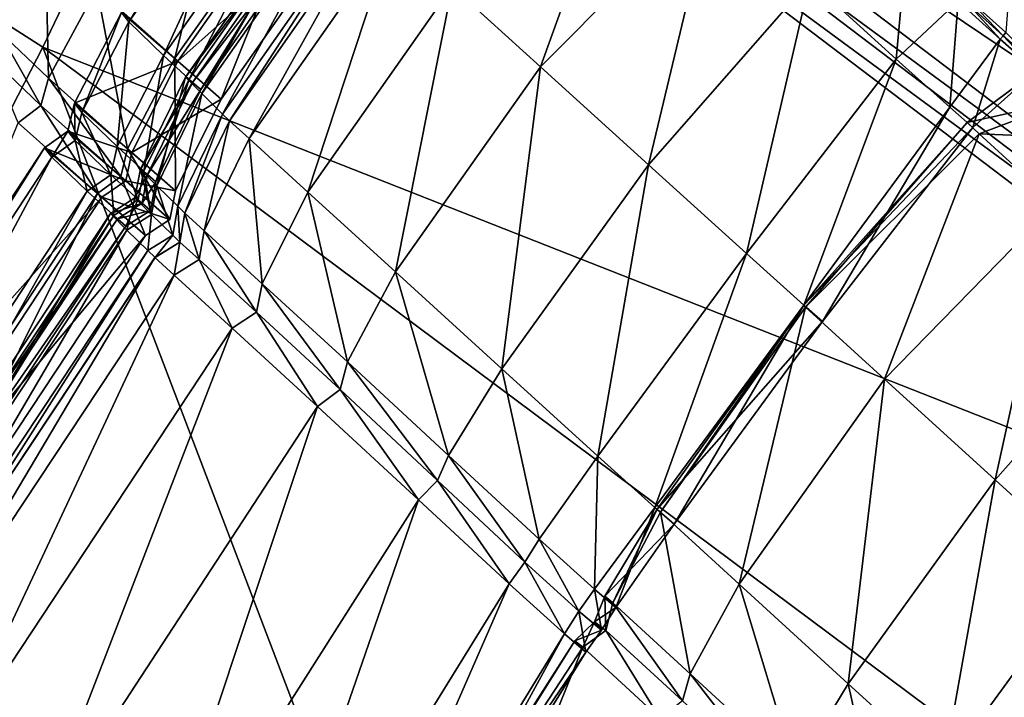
# Model space of a CAD drawing. Header units: millimetres. Extents: x 2387 to 13955, y -4964 to 364.
# Tile 459 of 656: x 6268.55 to 6275.36, y -2856.14 to -2851.45. Entities that reach past the tile are written whole.
import ezdxf

# ---------------------------------------------------------------- set-up
doc = ezdxf.new("R2010")
doc.units = ezdxf.units.MM
doc.header["$MEASUREMENT"] = 0
doc.layers.add('Predefinito', color=7, linetype='Continuous', true_color=0x000000)

msp = doc.modelspace()

# ---------------------------------------------------------------- linework, layer by layer
at = {"layer": 'Predefinito'}
for points in [[(6282.613, -2852.354, 730.3643), (6272.7216, -2844.8516, 775.5343), (6271.9345, -2846.4114, 775.6629)], [(6272.7216, -2844.8516, 775.5343), (6282.613, -2852.354, 730.3643), (6282.279, -2851.2805, 730.0906)], [(6281.8384, -2853.925, 730.4555), (6271.9345, -2846.4114, 775.6629), (6270.8778, -2847.7919, 775.6453)], [(6271.9345, -2846.4114, 775.6629), (6281.8384, -2853.925, 730.4555), (6282.613, -2852.354, 730.3643)], [(6280.7799, -2855.3042, 730.4429), (6270.8778, -2847.7919, 775.6453), (6270.3655, -2848.2938, 775.5922)], [(6270.8778, -2847.7919, 775.6453), (6280.7799, -2855.3042, 730.4429), (6281.8384, -2853.925, 730.4555)], [(6280.2618, -2855.8023, 730.4053), (6270.3655, -2848.2938, 775.5922), (6270.1943, -2848.4023, 775.5568)], [(6270.3655, -2848.2938, 775.5922), (6280.2618, -2855.8023, 730.4053), (6280.7799, -2855.3042, 730.4429)], [(6280.0868, -2855.9081, 730.3801), (6270.1943, -2848.4023, 775.5568), (6270.161, -2848.6024, 775.5922)], [(6270.1943, -2848.4023, 775.5568), (6280.0868, -2855.9081, 730.3801), (6280.2618, -2855.8023, 730.4053)], [(6267.5689, -2850.9117, 780.6462), (6268.7069, -2851.6403, 775.6451), (6270.161, -2848.6024, 775.5922)], [(6280.0575, -2856.1106, 730.4053), (6270.161, -2848.6024, 775.5922), (6268.7069, -2851.6403, 775.6451)], [(6270.161, -2848.6024, 775.5922), (6280.0575, -2856.1106, 730.4053), (6280.0868, -2855.9081, 730.3801)], [(6269.6192, -2851.7159, 426.894), (6269.0801, -2851.2334, 427.698), (6270.0855, -2849.8162, 427.6744)], [(6270.0855, -2849.8162, 427.6744), (6270.6215, -2850.2967, 426.8755), (6269.6192, -2851.7159, 426.894)], [(6269.2997, -2851.464, 423.2902), (6269.2495, -2851.3989, 425.7067), (6270.2511, -2849.9792, 425.7222)], [(6270.2511, -2849.9792, 425.7222), (6270.3012, -2850.0442, 423.2924), (6269.2997, -2851.464, 423.2902)], [(6269.5395, -2851.6963, 420.8831), (6269.2997, -2851.464, 423.2902), (6270.3012, -2850.0442, 423.2924)], [(6270.3012, -2850.0442, 423.2924), (6270.5397, -2850.2756, 420.8705), (6269.5395, -2851.6963, 420.8831)], [(6272.148, -2851.775, 18.6878), (6271.5366, -2851.2192, 21.7169), (6272.7696, -2850.0487, 21.8076)], [(6272.7696, -2850.0487, 21.8076), (6273.3447, -2850.5724, 18.8439), (6272.148, -2851.775, 18.6878)], [(6269.7184, -2851.8618, 419.9616), (6269.5395, -2851.6963, 420.8831), (6270.5397, -2850.2756, 420.8705)], [(6269.9398, -2851.9988, 426.8238), (6269.6192, -2851.7159, 426.894), (6270.6215, -2850.2967, 426.8755)], [(6270.5397, -2850.2756, 420.8705), (6270.7168, -2850.4399, 419.9498), (6269.7184, -2851.8618, 419.9616)], [(6270.6215, -2850.2967, 426.8755), (6270.9384, -2850.5773, 426.8194), (6269.9398, -2851.9988, 426.8238)], [(6269.2495, -2851.3989, 425.7067), (6269.6397, -2851.7352, 426.6562), (6270.6392, -2850.3142, 426.6664)], [(6270.9384, -2850.5773, 426.8194), (6270.6392, -2850.3142, 426.6664), (6269.6397, -2851.7352, 426.6562)], [(6269.8052, -2851.9605, 412.5737), (6269.6932, -2851.847, 417.7216), (6270.691, -2850.4245, 417.7318)], [(6270.7376, -2850.4603, 419.5812), (6270.691, -2850.4245, 417.7318), (6269.6932, -2851.847, 417.7216)], [(6270.691, -2850.4245, 417.7318), (6270.8025, -2850.5377, 412.5804), (6269.8052, -2851.9605, 412.5737)], [(6269.6932, -2851.847, 417.7216), (6269.7403, -2851.8831, 419.5758), (6270.7376, -2850.4603, 419.5812)], [(6269.7981, -2851.9331, 419.7758), (6269.7184, -2851.8618, 419.9616), (6270.7168, -2850.4399, 419.9498)], [(6270.7952, -2850.5104, 419.7726), (6270.7376, -2850.4603, 419.5812), (6269.7403, -2851.8831, 419.5758)], [(6270.7168, -2850.4399, 419.9498), (6270.7952, -2850.5104, 419.7726), (6269.7981, -2851.9331, 419.7758)], [(6269.7403, -2851.8831, 419.5758), (6269.7981, -2851.9331, 419.7758), (6270.7952, -2850.5104, 419.7726)], [(6269.9487, -2852.1017, 360.7492), (6269.8052, -2851.9605, 412.5737), (6270.8025, -2850.5377, 412.5804)], [(6270.8025, -2850.5377, 412.5804), (6270.9454, -2850.6784, 360.7504), (6269.9487, -2852.1017, 360.7492)], [(6272.8954, -2852.4542, 16.9438), (6272.148, -2851.775, 18.6878), (6273.3447, -2850.5724, 18.8439)], [(6273.3447, -2850.5724, 18.8439), (6274.0099, -2851.1793, 17.1776), (6272.8954, -2852.4542, 16.9438)], [(6269.6397, -2851.7352, 426.6562), (6269.9398, -2851.9988, 426.8238), (6270.9384, -2850.5773, 426.8194)], [(6269.9966, -2852.1488, 218.8654), (6269.9487, -2852.1017, 360.7492), (6270.9454, -2850.6784, 360.7504)], [(6270.9454, -2850.6784, 360.7504), (6270.993, -2850.7253, 218.865), (6269.9966, -2852.1488, 218.8654)], [(6268.396, -2851.5242, 430.099), (6268.2393, -2851.3615, 432.4749), (6268.5552, -2850.7274, 432.4846)], [(6268.5552, -2850.7274, 432.4846), (6268.7245, -2850.8985, 430.0666), (6268.396, -2851.5242, 430.099)], [(6270.1319, -2852.2718, 25.2969), (6269.9965, -2852.1488, 28.6724), (6270.993, -2850.7253, 28.6702)], [(6270.993, -2850.7253, 77.8597), (6270.993, -2850.7253, 28.6702), (6269.9965, -2852.1488, 28.6724)], [(6269.9965, -2852.1488, 28.6724), (6269.9966, -2852.1488, 77.8604), (6270.993, -2850.7253, 77.8597)], [(6270.993, -2850.7253, 218.865), (6270.993, -2850.7253, 77.8597), (6269.9966, -2852.1488, 77.8604)], [(6269.9966, -2852.1488, 77.8604), (6269.9966, -2852.1488, 218.8654), (6270.993, -2850.7253, 218.865)], [(6270.993, -2850.7253, 28.6702), (6271.1289, -2850.8488, 25.2911), (6270.1319, -2852.2718, 25.2969)], [(6275.3666, -2851.5388, 16.8204), (6275.0747, -2851.2759, 17.2315), (6275.4203, -2850.8014, 16.4603)], [(6264.2729, -2860.2619, 775.6628), (6268.7069, -2851.6403, 775.6451), (6267.5689, -2850.9117, 780.6462)], [(6268.7438, -2851.8539, 427.769), (6268.396, -2851.5242, 430.099), (6268.7245, -2850.8985, 430.0666)], [(6268.7245, -2850.8985, 430.0666), (6269.0801, -2851.2334, 427.698), (6268.7438, -2851.8539, 427.769)], [(6270.5381, -2852.6412, 21.7293), (6270.1319, -2852.2718, 25.2969), (6271.1289, -2850.8488, 25.2911)], [(6271.1289, -2850.8488, 25.2911), (6271.5366, -2851.2192, 21.7169), (6270.5381, -2852.6412, 21.7293)], [(6274.6072, -2851.7225, 16.4603), (6274.0099, -2851.1793, 17.1776), (6274.6739, -2850.9859, 17.8792)], [(6274.6739, -2850.9859, 17.8792), (6275.0351, -2851.3208, 17.2315), (6274.6072, -2851.7225, 16.4603)], [(6273.5714, -2853.0669, 16.2032), (6272.8954, -2852.4542, 16.9438), (6274.0099, -2851.1793, 17.1776)], [(6274.0099, -2851.1793, 17.1776), (6274.6072, -2851.7225, 16.4603), (6273.5714, -2853.0669, 16.2032)], [(6269.2921, -2852.3426, 426.9503), (6268.7438, -2851.8539, 427.769), (6269.0801, -2851.2334, 427.698)], [(6269.0801, -2851.2334, 427.698), (6269.6192, -2851.7159, 426.894), (6269.2921, -2852.3426, 426.9503)], [(6271.1442, -2853.1932, 18.7092), (6270.5381, -2852.6412, 21.7293), (6271.5366, -2851.2192, 21.7169)], [(6271.5366, -2851.2192, 21.7169), (6272.148, -2851.775, 18.6878), (6271.1442, -2853.1932, 18.7092)], [(6274.9781, -2852.0553, 16.3436), (6274.6072, -2851.7225, 16.4603), (6275.0351, -2851.3208, 17.2315)], [(6275.0351, -2851.3208, 17.2315), (6275.3269, -2851.5837, 16.8204), (6274.9781, -2852.0553, 16.3436)], [(6275.3269, -2851.5837, 16.8204), (6275.0351, -2851.3208, 17.2315), (6275.107, -2851.3443, 17.7457)], [(6275.0747, -2851.2759, 17.2315), (6275.3666, -2851.5388, 16.8204), (6275.3462, -2851.5607, 17.1381)], [(6275.3462, -2851.5607, 17.1381), (6275.107, -2851.3443, 17.7457), (6275.0747, -2851.2759, 17.2315)], [(6275.107, -2851.3443, 17.7457), (6275.3462, -2851.5607, 17.1381), (6275.3269, -2851.5837, 16.8204)], [(6268.975, -2852.0923, 423.2834), (6268.9247, -2852.0271, 425.6602), (6269.2495, -2851.3989, 425.7067)], [(6269.6397, -2851.7352, 426.6562), (6269.2495, -2851.3989, 425.7067), (6268.9247, -2852.0271, 425.6602)], [(6269.2495, -2851.3989, 425.7067), (6269.2997, -2851.464, 423.2902), (6268.975, -2852.0923, 423.2834)], [(6268.6911, -2852.042, 427.8163), (6268.3487, -2851.7156, 430.1207), (6268.396, -2851.5242, 430.099)], [(6268.396, -2851.5242, 430.099), (6268.7438, -2851.8539, 427.769), (6268.6911, -2852.042, 427.8163)], [(6269.219, -2852.3274, 420.9208), (6268.975, -2852.0923, 423.2834), (6269.2997, -2851.464, 423.2902)], [(6269.2997, -2851.464, 423.2902), (6269.5395, -2851.6963, 420.8831), (6269.219, -2852.3274, 420.9208)], [(6275.1368, -2852.1953, 16.3956), (6274.9781, -2852.0553, 16.3436), (6275.3269, -2851.5837, 16.8204)], [(6275.3269, -2851.5837, 16.8204), (6275.5745, -2851.8022, 16.5147), (6275.1368, -2852.1953, 16.3956)], [(6275.5745, -2851.8022, 16.5147), (6275.3269, -2851.5837, 16.8204), (6275.3462, -2851.5607, 17.1381)], [(6275.653, -2851.8315, 16.594), (6275.3462, -2851.5607, 17.1381), (6275.3666, -2851.5388, 16.8204)], [(6275.3462, -2851.5607, 17.1381), (6275.653, -2851.8315, 16.594), (6275.5745, -2851.8022, 16.5147)], [(6268.7069, -2851.6403, 775.6451), (6264.2729, -2860.2619, 775.6628), (6274.8579, -2867.7752, 730.4554)], [(6274.8579, -2867.7752, 730.4554), (6278.7795, -2859.1521, 730.4429), (6268.7069, -2851.6403, 775.6451)], [(6268.7069, -2851.6403, 775.6451), (6278.7795, -2859.1521, 730.4429), (6280.0575, -2856.1106, 730.4053)], [(6268.3487, -2851.7156, 430.1207), (6268.6911, -2852.042, 427.8163), (6268.5363, -2852.162, 427.769)], [(6269.4033, -2852.4965, 419.9972), (6269.219, -2852.3274, 420.9208), (6269.5395, -2851.6963, 420.8831)], [(6269.6235, -2852.6329, 426.8379), (6269.2921, -2852.3426, 426.9503), (6269.6192, -2851.7159, 426.894)], [(6269.5395, -2851.6963, 420.8831), (6269.7184, -2851.8618, 419.9616), (6269.4033, -2852.4965, 419.9972)], [(6269.6192, -2851.7159, 426.894), (6269.9398, -2851.9988, 426.8238), (6269.6235, -2852.6329, 426.8379)], [(6273.969, -2853.423, 16.1845), (6273.5714, -2853.0669, 16.2032), (6274.6072, -2851.7225, 16.4603)], [(6274.6072, -2851.7225, 16.4603), (6274.9781, -2852.0553, 16.3436), (6273.969, -2853.423, 16.1845)], [(6268.9247, -2852.0271, 425.6602), (6269.321, -2852.3675, 426.6264), (6269.6397, -2851.7352, 426.6562)], [(6269.9398, -2851.9988, 426.8238), (6269.6397, -2851.7352, 426.6562), (6269.321, -2852.3675, 426.6264)], [(6271.8792, -2853.8641, 16.9759), (6271.1442, -2853.1932, 18.7092), (6272.148, -2851.775, 18.6878)], [(6272.148, -2851.775, 18.6878), (6272.8954, -2852.4542, 16.9438), (6271.8792, -2853.8641, 16.9759)], [(6269.2453, -2852.535, 426.9879), (6268.6911, -2852.042, 427.8163), (6268.7438, -2851.8539, 427.769)], [(6268.7438, -2851.8539, 427.769), (6269.2921, -2852.3426, 426.9503), (6269.2453, -2852.535, 426.9879)], [(6269.4936, -2852.5975, 412.5538), (6269.3801, -2852.483, 417.6914), (6269.6932, -2851.847, 417.7216)], [(6269.7403, -2851.8831, 419.5758), (6269.6932, -2851.847, 417.7216), (6269.3801, -2852.483, 417.6914)], [(6269.4869, -2852.5705, 419.7858), (6269.4033, -2852.4965, 419.9972), (6269.7184, -2851.8618, 419.9616)], [(6269.7184, -2851.8618, 419.9616), (6269.7981, -2851.9331, 419.7758), (6269.4869, -2852.5705, 419.7858)], [(6269.6932, -2851.847, 417.7216), (6269.8052, -2851.9605, 412.5737), (6269.4936, -2852.5975, 412.5538)], [(6275.5745, -2851.8022, 16.5147), (6275.8027, -2852.0036, 16.1838), (6275.0971, -2852.1603, 16.1845)], [(6275.0971, -2852.1603, 16.1845), (6275.1368, -2852.1953, 16.3956), (6275.5745, -2851.8022, 16.5147)], [(6269.3801, -2852.483, 417.6914), (6269.4285, -2852.52, 419.5596), (6269.7403, -2851.8831, 419.5758)], [(6269.7981, -2851.9331, 419.7758), (6269.7403, -2851.8831, 419.5758), (6269.4285, -2852.52, 419.5596)], [(6269.4285, -2852.52, 419.5596), (6269.4869, -2852.5705, 419.7858), (6269.7981, -2851.9331, 419.7758)], [(6269.321, -2852.3675, 426.6264), (6269.6235, -2852.6329, 426.8379), (6269.9398, -2851.9988, 426.8238)], [(6269.6394, -2852.7402, 360.7458), (6269.4936, -2852.5975, 412.5538), (6269.8052, -2851.9605, 412.5737)], [(6269.8052, -2851.9605, 412.5737), (6269.9487, -2852.1017, 360.7492), (6269.6394, -2852.7402, 360.7458)], [(6275.1809, -2852.2397, 15.6872), (6275.0971, -2852.1603, 16.1845), (6275.8027, -2852.0036, 16.1838)], [(6275.8027, -2852.0036, 16.1838), (6276.1074, -2852.2779, 15.791), (6275.1809, -2852.2397, 15.6872)], [(6269.0841, -2852.6514, 426.9503), (6268.5363, -2852.162, 427.769), (6268.6911, -2852.042, 427.8163)], [(6268.6911, -2852.042, 427.8163), (6269.2453, -2852.535, 426.9879), (6269.0841, -2852.6514, 426.9503)], [(6268.9302, -2852.2855, 423.2788), (6268.8796, -2852.2203, 425.6292), (6268.9247, -2852.0271, 425.6602)], [(6269.321, -2852.3675, 426.6264), (6268.9247, -2852.0271, 425.6602), (6268.8796, -2852.2203, 425.6292)], [(6268.9247, -2852.0271, 425.6602), (6268.975, -2852.0923, 423.2834), (6268.9302, -2852.2855, 423.2788)], [(6274.0982, -2853.537, 16.3556), (6273.969, -2853.423, 16.1845), (6274.9781, -2852.0553, 16.3436)], [(6274.9781, -2852.0553, 16.3436), (6275.1368, -2852.1953, 16.3956), (6274.0982, -2853.537, 16.3556)], [(6269.1769, -2852.5224, 420.9459), (6268.9302, -2852.2855, 423.2788), (6268.975, -2852.0923, 423.2834)], [(6268.975, -2852.0923, 423.2834), (6269.219, -2852.3274, 420.9208), (6269.1769, -2852.5224, 420.9459)], [(6269.688, -2852.7877, 218.8667), (6269.6394, -2852.7402, 360.7458), (6269.9487, -2852.1017, 360.7492)], [(6269.9487, -2852.1017, 360.7492), (6269.9966, -2852.1488, 218.8654), (6269.688, -2852.7877, 218.8667)], [(6268.5363, -2852.162, 427.769), (6269.0841, -2852.6514, 426.9503), (6267.1391, -2855.617, 426.893)], [(6269.6877, -2852.7875, 28.6788), (6269.6879, -2852.7877, 77.8623), (6269.9966, -2852.1488, 77.8604)], [(6269.9966, -2852.1488, 77.8604), (6269.9965, -2852.1488, 28.6724), (6269.6877, -2852.7875, 28.6788)], [(6269.8213, -2852.9094, 25.3141), (6269.6877, -2852.7875, 28.6788), (6269.9965, -2852.1488, 28.6724)], [(6269.6879, -2852.7877, 77.8623), (6269.688, -2852.7877, 218.8667), (6269.9966, -2852.1488, 218.8654)], [(6269.9966, -2852.1488, 218.8654), (6269.9966, -2852.1488, 77.8604), (6269.6879, -2852.7877, 77.8623)], [(6269.9965, -2852.1488, 28.6724), (6270.1319, -2852.2718, 25.2969), (6269.8213, -2852.9094, 25.3141)], [(6275.1368, -2852.1953, 16.3956), (6275.0971, -2852.1603, 16.1845), (6273.969, -2853.4231, 16.1845)], [(6273.9791, -2853.4374, 15.6525), (6273.969, -2853.4231, 16.1845), (6275.0971, -2852.1603, 16.1845)], [(6273.969, -2853.4231, 16.1845), (6274.0982, -2853.537, 16.3556), (6275.1368, -2852.1953, 16.3956)], [(6275.0971, -2852.1603, 16.1845), (6275.1809, -2852.2397, 15.6872), (6273.9791, -2853.4374, 15.6525)], [(6268.7678, -2852.4001, 423.2834), (6268.7171, -2852.3352, 425.6602), (6268.8796, -2852.2203, 425.6292)], [(6269.2798, -2852.5637, 426.6066), (6268.8796, -2852.2203, 425.6292), (6268.7171, -2852.3352, 425.6602)], [(6268.8796, -2852.2203, 425.6292), (6268.9302, -2852.2855, 423.2788), (6268.7678, -2852.4001, 423.2834)], [(6268.8796, -2852.2203, 425.6292), (6269.2798, -2852.5637, 426.6066), (6269.321, -2852.3675, 426.6264)], [(6270.2228, -2853.2758, 21.7665), (6269.8213, -2852.9094, 25.3141), (6270.1319, -2852.2718, 25.2969)], [(6270.1319, -2852.2718, 25.2969), (6270.5381, -2852.6412, 21.7293), (6270.2228, -2853.2758, 21.7665)], [(6274.526, -2853.9362, 14.7408), (6273.9791, -2853.4374, 15.6525), (6275.1809, -2852.2397, 15.6872)], [(6275.1809, -2852.2397, 15.6872), (6275.7103, -2852.7232, 14.8806), (6274.526, -2853.9362, 14.7408)], [(6275.7103, -2852.7232, 14.8806), (6275.1809, -2852.2397, 15.6872), (6276.1074, -2852.2779, 15.791)], [(6266.8017, -2855.3944, 423.2902), (6266.7559, -2855.3222, 425.7064), (6268.7171, -2852.3352, 425.6602)], [(6269.1131, -2852.6763, 426.6263), (6268.7171, -2852.3352, 425.6602), (6266.7559, -2855.3222, 425.7064)], [(6268.7171, -2852.3352, 425.6602), (6268.7678, -2852.4001, 423.2834), (6266.8017, -2855.3944, 423.2902)], [(6268.7171, -2852.3352, 425.6602), (6269.1131, -2852.6763, 426.6263), (6269.2798, -2852.5637, 426.6066)], [(6269.0118, -2852.635, 420.9208), (6268.7678, -2852.4001, 423.2834), (6268.9302, -2852.2855, 423.2788)], [(6268.9302, -2852.2855, 423.2788), (6269.1769, -2852.5224, 420.9459), (6269.0118, -2852.635, 420.9208)], [(6269.3648, -2852.694, 420.021), (6269.1769, -2852.5224, 420.9459), (6269.219, -2852.3274, 420.9208)], [(6269.219, -2852.3274, 420.9208), (6269.4033, -2852.4965, 419.9972), (6269.3648, -2852.694, 420.021)], [(6269.584, -2852.8304, 426.8473), (6269.2453, -2852.535, 426.9879), (6269.2921, -2852.3426, 426.9503)], [(6269.2921, -2852.3426, 426.9503), (6269.6235, -2852.6329, 426.8379), (6269.584, -2852.8304, 426.8473)], [(6267.0426, -2855.6249, 420.8831), (6266.8017, -2855.3944, 423.2902), (6268.7678, -2852.4001, 423.2834)], [(6268.7678, -2852.4001, 423.2834), (6269.0118, -2852.635, 420.9208), (6267.0426, -2855.6249, 420.8831)], [(6269.6235, -2852.6329, 426.8379), (6269.321, -2852.3675, 426.6264), (6269.2798, -2852.5637, 426.6066)], [(6272.5434, -2854.4688, 16.2385), (6271.8792, -2853.8641, 16.9759), (6272.8954, -2852.4542, 16.9438)], [(6272.8954, -2852.4542, 16.9438), (6273.5714, -2853.0669, 16.2032), (6272.5434, -2854.4688, 16.2385)], [(6269.196, -2852.8043, 419.9972), (6269.0118, -2852.635, 420.9208), (6269.1769, -2852.5224, 420.9459)], [(6269.4154, -2852.9421, 426.8378), (6269.0841, -2852.6514, 426.9503), (6269.2453, -2852.535, 426.9879)], [(6269.1769, -2852.5224, 420.9459), (6269.3648, -2852.694, 420.021), (6269.196, -2852.8043, 419.9972)], [(6269.2453, -2852.535, 426.9879), (6269.584, -2852.8304, 426.8473), (6269.4154, -2852.9421, 426.8378)], [(6269.4576, -2852.7962, 412.5405), (6269.343, -2852.6812, 417.6713), (6269.3801, -2852.483, 417.6914)], [(6269.4285, -2852.52, 419.5596), (6269.3801, -2852.483, 417.6914), (6269.343, -2852.6812, 417.6713)], [(6269.343, -2852.6812, 417.6713), (6269.3922, -2852.7189, 419.5489), (6269.4285, -2852.52, 419.5596)], [(6269.4509, -2852.7697, 419.7924), (6269.3648, -2852.694, 420.021), (6269.4033, -2852.4965, 419.9972)], [(6269.3801, -2852.483, 417.6914), (6269.4936, -2852.5975, 412.5538), (6269.4576, -2852.7962, 412.5405)], [(6269.4869, -2852.5705, 419.7858), (6269.4285, -2852.52, 419.5596), (6269.3922, -2852.7189, 419.5489)], [(6269.4033, -2852.4965, 419.9972), (6269.4869, -2852.5705, 419.7858), (6269.4509, -2852.7697, 419.7924)], [(6269.584, -2852.8304, 426.8473), (6269.2798, -2852.5637, 426.6066), (6269.1131, -2852.6763, 426.6263)], [(6269.2798, -2852.5637, 426.6066), (6269.584, -2852.8304, 426.8473), (6269.6235, -2852.6329, 426.8379)], [(6269.3922, -2852.7189, 419.5489), (6269.4509, -2852.7697, 419.7924), (6269.4869, -2852.5705, 419.7858)], [(6269.6049, -2852.9398, 360.7436), (6269.4576, -2852.7962, 412.5405), (6269.4936, -2852.5975, 412.5538)], [(6269.4936, -2852.5975, 412.5538), (6269.6394, -2852.7402, 360.7458), (6269.6049, -2852.9398, 360.7436)], [(6266.7559, -2855.3222, 425.7064), (6267.1597, -2855.6363, 426.6552), (6269.1131, -2852.6763, 426.6263)], [(6267.2243, -2855.7858, 419.9615), (6267.0426, -2855.6249, 420.8831), (6269.0118, -2852.635, 420.9208)], [(6267.4688, -2855.8851, 426.8222), (6267.1391, -2855.617, 426.893), (6269.0841, -2852.6514, 426.9503)], [(6269.4154, -2852.9421, 426.8378), (6269.1131, -2852.6763, 426.6263), (6267.1597, -2855.6363, 426.6552)], [(6269.0118, -2852.635, 420.9208), (6269.196, -2852.8043, 419.9972), (6267.2243, -2855.7858, 419.9615)], [(6269.0841, -2852.6514, 426.9503), (6269.4154, -2852.9421, 426.8378), (6267.4688, -2855.8851, 426.8222)], [(6269.1131, -2852.6763, 426.6263), (6269.4154, -2852.9421, 426.8378), (6269.584, -2852.8304, 426.8473)], [(6269.2868, -2852.9044, 412.5538), (6269.1732, -2852.7902, 417.6914), (6269.343, -2852.6812, 417.6713)], [(6269.3922, -2852.7189, 419.5489), (6269.343, -2852.6812, 417.6713), (6269.1732, -2852.7902, 417.6914)], [(6269.343, -2852.6812, 417.6713), (6269.4576, -2852.7962, 412.5405), (6269.2868, -2852.9044, 412.5538)], [(6270.8124, -2853.8167, 18.7734), (6270.2228, -2853.2758, 21.7665), (6270.5381, -2852.6412, 21.7293)], [(6270.5381, -2852.6412, 21.7293), (6271.1442, -2853.1932, 18.7092), (6270.8124, -2853.8167, 18.7734)], [(6269.1732, -2852.7902, 417.6914), (6269.2213, -2852.8276, 419.5596), (6269.3922, -2852.7189, 419.5489)], [(6269.2795, -2852.8784, 419.7858), (6269.196, -2852.8043, 419.9972), (6269.3648, -2852.694, 420.021)], [(6269.4509, -2852.7697, 419.7924), (6269.3922, -2852.7189, 419.5489), (6269.2213, -2852.8276, 419.5596)], [(6269.3648, -2852.694, 420.021), (6269.4509, -2852.7697, 419.7924), (6269.2795, -2852.8784, 419.7858)], [(6269.654, -2852.9877, 218.8675), (6269.6049, -2852.9398, 360.7436), (6269.6394, -2852.7402, 360.7458)], [(6269.6394, -2852.7402, 360.7458), (6269.688, -2852.7877, 218.8667), (6269.654, -2852.9877, 218.8675)], [(6275.291, -2854.6316, 13.8731), (6274.526, -2853.9362, 14.7408), (6275.7103, -2852.7232, 14.8806)], [(6275.7103, -2852.7232, 14.8806), (6276.414, -2853.3646, 14.1229), (6275.291, -2854.6316, 13.8731)], [(6267.308, -2855.8896, 412.5737), (6267.1967, -2855.775, 417.7216), (6269.1732, -2852.7902, 417.6914)], [(6269.2213, -2852.8276, 419.5596), (6269.1732, -2852.7902, 417.6914), (6267.1967, -2855.775, 417.7216)], [(6267.3059, -2855.854, 419.7756), (6267.2243, -2855.7858, 419.9615), (6269.196, -2852.8043, 419.9972)], [(6269.196, -2852.8043, 419.9972), (6269.2795, -2852.8784, 419.7858), (6267.3059, -2855.854, 419.7756)], [(6269.1732, -2852.7902, 417.6914), (6269.2868, -2852.9044, 412.5538), (6267.308, -2855.8896, 412.5737)], [(6269.2213, -2852.8276, 419.5596), (6269.2795, -2852.8784, 419.7858), (6269.4509, -2852.7697, 419.7924)], [(6269.4328, -2853.0468, 360.7458), (6269.2868, -2852.9044, 412.5538), (6269.4576, -2852.7962, 412.5405)], [(6269.4576, -2852.7962, 412.5405), (6269.6049, -2852.9398, 360.7436), (6269.4328, -2853.0468, 360.7458)], [(6269.7859, -2853.1086, 25.3257), (6269.6535, -2852.9873, 28.683), (6269.6877, -2852.7875, 28.6788)], [(6269.6879, -2852.7877, 77.8623), (6269.6877, -2852.7875, 28.6788), (6269.6535, -2852.9873, 28.683)], [(6269.6535, -2852.9873, 28.683), (6269.6539, -2852.9876, 77.8635), (6269.6879, -2852.7877, 77.8623)], [(6269.688, -2852.7877, 218.8667), (6269.6879, -2852.7877, 77.8623), (6269.6539, -2852.9876, 77.8635)], [(6269.6539, -2852.9876, 77.8635), (6269.654, -2852.9877, 218.8675), (6269.688, -2852.7877, 218.8667)], [(6269.6877, -2852.7875, 28.6788), (6269.8213, -2852.9094, 25.3141), (6269.7859, -2853.1086, 25.3257)], [(6267.1967, -2855.775, 417.7216), (6267.2464, -2855.8068, 419.5756), (6269.2213, -2852.8276, 419.5596)], [(6269.2795, -2852.8784, 419.7858), (6269.2213, -2852.8276, 419.5596), (6267.2464, -2855.8068, 419.5756)], [(6267.2464, -2855.8068, 419.5756), (6267.3059, -2855.854, 419.7756), (6269.2795, -2852.8784, 419.7858)], [(6267.1597, -2855.6363, 426.6552), (6267.4688, -2855.8851, 426.8222), (6269.4154, -2852.9421, 426.8378)], [(6267.4518, -2856.0305, 360.7493), (6267.308, -2855.8896, 412.5737), (6269.2868, -2852.9044, 412.5538)], [(6269.2868, -2852.9044, 412.5538), (6269.4328, -2853.0468, 360.7458), (6267.4518, -2856.0305, 360.7493)], [(6269.4815, -2853.0943, 218.8667), (6269.4328, -2853.0468, 360.7458), (6269.6049, -2852.9398, 360.7436)], [(6269.6049, -2852.9398, 360.7436), (6269.654, -2852.9877, 218.8675), (6269.4815, -2853.0943, 218.8667)], [(6270.1843, -2853.4729, 21.7913), (6269.7859, -2853.1086, 25.3257), (6269.8213, -2852.9094, 25.3141)], [(6269.8213, -2852.9094, 25.3141), (6270.2228, -2853.2758, 21.7665), (6270.1843, -2853.4729, 21.7913)], [(6269.6539, -2852.9876, 77.8635), (6269.6535, -2852.9873, 28.683), (6269.4811, -2853.0941, 28.6788)], [(6269.6147, -2853.2162, 25.3141), (6269.4811, -2853.0941, 28.6788), (6269.6535, -2852.9873, 28.683)], [(6269.4811, -2853.0941, 28.6788), (6269.4814, -2853.0943, 77.8623), (6269.6539, -2852.9876, 77.8635)], [(6269.654, -2852.9877, 218.8675), (6269.6539, -2852.9876, 77.8635), (6269.4814, -2853.0943, 77.8623)], [(6269.4814, -2853.0943, 77.8623), (6269.4815, -2853.0943, 218.8667), (6269.654, -2852.9877, 218.8675)], [(6269.6535, -2852.9873, 28.683), (6269.7859, -2853.1086, 25.3257), (6269.6147, -2853.2162, 25.3141)], [(6267.4998, -2856.0775, 218.8654), (6267.4518, -2856.0305, 360.7493), (6269.4328, -2853.0468, 360.7458)], [(6267.6351, -2856.2006, 25.2969), (6267.4997, -2856.0775, 28.6724), (6269.4811, -2853.0941, 28.6788)], [(6269.4814, -2853.0943, 77.8623), (6269.4811, -2853.0941, 28.6788), (6267.4997, -2856.0775, 28.6724)], [(6269.4815, -2853.0943, 218.8667), (6269.4814, -2853.0943, 77.8623), (6267.4997, -2856.0775, 77.8604)], [(6267.4997, -2856.0775, 77.8604), (6267.4998, -2856.0775, 218.8654), (6269.4815, -2853.0943, 218.8667)], [(6267.4997, -2856.0775, 28.6724), (6267.4997, -2856.0775, 77.8604), (6269.4814, -2853.0943, 77.8623)], [(6269.4328, -2853.0468, 360.7458), (6269.4815, -2853.0943, 218.8667), (6267.4998, -2856.0775, 218.8654)], [(6269.4811, -2853.0941, 28.6788), (6269.6147, -2853.2162, 25.3141), (6267.6351, -2856.2006, 25.2969)], [(6272.9371, -2854.8223, 16.206), (6272.5434, -2854.4688, 16.2385), (6273.5714, -2853.0669, 16.2032)], [(6273.5714, -2853.0669, 16.2032), (6273.969, -2853.423, 16.1845), (6272.9371, -2854.8223, 16.206)], [(6270.016, -2853.5829, 21.7665), (6269.6147, -2853.2162, 25.3141), (6269.7859, -2853.1086, 25.3257)], [(6269.7859, -2853.1086, 25.3257), (6270.1843, -2853.4729, 21.7913), (6270.016, -2853.5829, 21.7665)], [(6268.0415, -2856.5698, 21.7293), (6267.6351, -2856.2006, 25.2969), (6269.6147, -2853.2162, 25.3141)], [(6269.6147, -2853.2162, 25.3141), (6270.016, -2853.5829, 21.7665), (6268.0415, -2856.5698, 21.7293)], [(6271.5101, -2854.4625, 17.0723), (6270.8124, -2853.8167, 18.7734), (6271.1442, -2853.1932, 18.7092)], [(6271.1442, -2853.1932, 18.7092), (6271.8792, -2853.8641, 16.9759), (6271.5101, -2854.4625, 17.0723)], [(6270.7628, -2854.0066, 18.8161), (6270.1843, -2853.4729, 21.7913), (6270.2228, -2853.2758, 21.7665)], [(6270.2228, -2853.2758, 21.7665), (6270.8124, -2853.8167, 18.7734), (6270.7628, -2854.0066, 18.8161)], [(6275.9555, -2855.2361, 13.4732), (6275.291, -2854.6316, 13.8731), (6276.414, -2853.3646, 14.1229)], [(6273.0709, -2854.9392, 16.3605), (6272.9371, -2854.8223, 16.206), (6273.969, -2853.423, 16.1845)], [(6272.9763, -2854.8563, 15.657), (6272.9552, -2854.8344, 16.184), (6273.969, -2853.4231, 16.1845)], [(6274.0982, -2853.537, 16.3556), (6273.969, -2853.4231, 16.1845), (6272.9552, -2854.8344, 16.184)], [(6273.969, -2853.4231, 16.1845), (6273.9791, -2853.4374, 15.6525), (6272.9763, -2854.8563, 15.657)], [(6273.969, -2853.423, 16.1845), (6274.0982, -2853.537, 16.3556), (6273.0709, -2854.9392, 16.3605)], [(6270.6053, -2854.1242, 18.7734), (6270.016, -2853.5829, 21.7665), (6270.1843, -2853.4729, 21.7913)], [(6270.1843, -2853.4729, 21.7913), (6270.7628, -2854.0066, 18.8161), (6270.6053, -2854.1242, 18.7734)], [(6273.5207, -2855.3533, 14.7599), (6272.9763, -2854.8563, 15.657), (6273.9791, -2853.4374, 15.6525)], [(6273.9791, -2853.4374, 15.6525), (6274.526, -2853.9362, 14.7408), (6273.5207, -2855.3533, 14.7599)], [(6272.9552, -2854.8344, 16.184), (6273.0709, -2854.9392, 16.3605), (6274.0982, -2853.537, 16.3556)], [(6268.648, -2857.1215, 18.7092), (6268.0415, -2856.5698, 21.7293), (6270.016, -2853.5829, 21.7665)], [(6270.016, -2853.5829, 21.7665), (6270.6053, -2854.1242, 18.7734), (6268.648, -2857.1215, 18.7092)], [(6271.4355, -2854.6358, 17.1366), (6270.7628, -2854.0066, 18.8161), (6270.8124, -2853.8167, 18.7734)], [(6270.8124, -2853.8167, 18.7734), (6271.5101, -2854.4625, 17.0723), (6271.4355, -2854.6358, 17.1366)], [(6272.1385, -2855.043, 16.3446), (6271.5101, -2854.4625, 17.0723), (6271.8792, -2853.8641, 16.9759)], [(6271.8792, -2853.8641, 16.9759), (6272.5434, -2854.4688, 16.2385), (6272.1385, -2855.043, 16.3446)], [(6274.2763, -2856.0423, 13.9075), (6273.5207, -2855.3533, 14.7599), (6274.526, -2853.9362, 14.7408)], [(6274.526, -2853.9362, 14.7408), (6275.291, -2854.6316, 13.8731), (6274.2763, -2856.0423, 13.9075)], [(6271.3028, -2854.7704, 17.0723), (6270.6053, -2854.1242, 18.7734), (6270.7628, -2854.0066, 18.8161)], [(6270.7628, -2854.0066, 18.8161), (6271.4355, -2854.6358, 17.1366), (6271.3028, -2854.7704, 17.0723)], [(6269.3838, -2857.7918, 16.9759), (6268.648, -2857.1215, 18.7092), (6270.6053, -2854.1242, 18.7734)], [(6270.6053, -2854.1242, 18.7734), (6271.3028, -2854.7704, 17.0723), (6269.3838, -2857.7918, 16.9759)], [(6272.0399, -2855.2003, 16.4153), (6271.4355, -2854.6358, 17.1366), (6271.5101, -2854.4625, 17.0723)], [(6271.5101, -2854.4625, 17.0723), (6272.1385, -2855.043, 16.3446), (6272.0399, -2855.2003, 16.4153)], [(6272.5201, -2855.3883, 16.2715), (6272.1385, -2855.043, 16.3446), (6272.5434, -2854.4688, 16.2385)], [(6272.5434, -2854.4688, 16.2385), (6272.9371, -2854.8223, 16.206), (6272.5201, -2855.3883, 16.2715)], [(6271.931, -2855.3512, 16.3446), (6271.3028, -2854.7704, 17.0723), (6271.4355, -2854.6358, 17.1366)], [(6271.4355, -2854.6358, 17.1366), (6272.0399, -2855.2003, 16.4153), (6271.931, -2855.3512, 16.3446)], [(6274.9313, -2856.6405, 13.5145), (6274.2763, -2856.0423, 13.9075), (6275.291, -2854.6316, 13.8731)], [(6275.291, -2854.6316, 13.8731), (6275.9555, -2855.2361, 13.4732), (6274.9313, -2856.6405, 13.5145)], [(6270.051, -2858.3927, 16.2381), (6269.3838, -2857.7918, 16.9759), (6271.3028, -2854.7704, 17.0723)], [(6271.3028, -2854.7704, 17.0723), (6271.931, -2855.3512, 16.3446), (6270.051, -2858.3927, 16.2381)], [(6272.6673, -2855.5143, 16.3767), (6272.5201, -2855.3883, 16.2715), (6272.9371, -2854.8223, 16.206)], [(6273.0709, -2854.9392, 16.3605), (6272.9552, -2854.8344, 16.184), (6272.5923, -2855.4369, 16.1835)], [(6272.647, -2855.4814, 15.6708), (6272.5923, -2855.4369, 16.1835), (6272.9552, -2854.8344, 16.184)], [(6272.9552, -2854.8344, 16.184), (6272.9763, -2854.8563, 15.657), (6272.647, -2855.4814, 15.6708)], [(6273.1834, -2855.9732, 14.8173), (6272.647, -2855.4814, 15.6708), (6272.9763, -2854.8563, 15.657)], [(6272.9371, -2854.8223, 16.206), (6273.0709, -2854.9392, 16.3605), (6272.6673, -2855.5143, 16.3767)], [(6272.9763, -2854.8563, 15.657), (6273.5207, -2855.3533, 14.7599), (6273.1834, -2855.9732, 14.8173)], [(6272.5923, -2855.4369, 16.1835), (6272.6673, -2855.5143, 16.3767), (6273.0709, -2854.9392, 16.3605)], [(6272.4134, -2855.5401, 16.3153), (6272.0399, -2855.2003, 16.4153), (6272.1385, -2855.043, 16.3446)], [(6272.1385, -2855.043, 16.3446), (6272.5201, -2855.3883, 16.2715), (6272.4134, -2855.5401, 16.3153)], [(6272.3127, -2855.6966, 16.2714), (6271.931, -2855.3512, 16.3446), (6272.0399, -2855.2003, 16.4153)], [(6272.0399, -2855.2003, 16.4153), (6272.4134, -2855.5401, 16.3153), (6272.3127, -2855.6966, 16.2714)], [(6275.4924, -2857.152, 13.422), (6274.9313, -2856.6405, 13.5145), (6275.9555, -2855.2361, 13.4732)], [(6270.4519, -2858.7365, 16.2046), (6270.051, -2858.3927, 16.2381), (6271.931, -2855.3512, 16.3446)], [(6271.931, -2855.3512, 16.3446), (6272.3127, -2855.6966, 16.2714), (6270.4519, -2858.7365, 16.2046)], [(6272.5696, -2855.6721, 16.3875), (6272.4134, -2855.5401, 16.3153), (6272.5201, -2855.3883, 16.2715)], [(6272.5201, -2855.3883, 16.2715), (6272.6673, -2855.5143, 16.3767), (6272.5696, -2855.6721, 16.3875)], [(6273.911, -2856.6435, 14.0105), (6273.1834, -2855.9732, 14.8173), (6273.5207, -2855.3533, 14.7599)], [(6273.5207, -2855.3533, 14.7599), (6274.2763, -2856.0423, 13.9075), (6273.911, -2856.6435, 14.0105)], [(6272.5988, -2855.6727, 15.6801), (6272.5217, -2855.613, 16.1833), (6272.5923, -2855.4369, 16.1835)], [(6272.6673, -2855.5143, 16.3767), (6272.5923, -2855.4369, 16.1835), (6272.5217, -2855.613, 16.1833)], [(6272.5923, -2855.4369, 16.1835), (6272.647, -2855.4814, 15.6708), (6272.5988, -2855.6727, 15.6801)], [(6272.46, -2855.8226, 16.3765), (6272.3127, -2855.6966, 16.2714), (6272.4134, -2855.5401, 16.3153)], [(6272.4134, -2855.5401, 16.3153), (6272.5696, -2855.6721, 16.3875), (6272.46, -2855.8226, 16.3765)], [(6272.5217, -2855.613, 16.1833), (6272.5696, -2855.6721, 16.3875), (6272.6673, -2855.5143, 16.3767)], [(6273.13, -2856.1611, 14.8555), (6272.5988, -2855.6727, 15.6801), (6272.647, -2855.4814, 15.6708)], [(6272.647, -2855.4814, 15.6708), (6273.1834, -2855.9732, 14.8173), (6273.13, -2856.1611, 14.8555)], [(6272.5696, -2855.6721, 16.3875), (6272.5217, -2855.613, 16.1833), (6272.3849, -2855.7451, 16.1834)], [(6272.4395, -2855.7898, 15.6708), (6272.3849, -2855.7451, 16.1834), (6272.5217, -2855.613, 16.1833)], [(6272.5217, -2855.613, 16.1833), (6272.5988, -2855.6727, 15.6801), (6272.4395, -2855.7898, 15.6708)], [(6272.3849, -2855.7451, 16.1834), (6272.46, -2855.8226, 16.3765), (6272.5696, -2855.6721, 16.3875)], [(6272.9757, -2856.282, 14.8173), (6272.4395, -2855.7898, 15.6708), (6272.5988, -2855.6727, 15.6801)], [(6272.5988, -2855.6727, 15.6801), (6273.13, -2856.1611, 14.8555), (6272.9757, -2856.282, 14.8173)], [(6270.5904, -2858.8471, 16.3583), (6270.4519, -2858.7365, 16.2046), (6272.3127, -2855.6966, 16.2714)], [(6270.4843, -2858.7799, 15.6566), (6270.4699, -2858.7486, 16.1826), (6272.3849, -2855.7451, 16.1834)], [(6272.46, -2855.8226, 16.3765), (6272.3849, -2855.7451, 16.1834), (6270.4699, -2858.7486, 16.1826)], [(6272.3849, -2855.7451, 16.1834), (6272.4395, -2855.7898, 15.6708), (6270.4843, -2858.7799, 15.6566)], [(6272.3127, -2855.6966, 16.2714), (6272.46, -2855.8226, 16.3765), (6270.5904, -2858.8471, 16.3583)], [(6271.0268, -2859.2797, 14.7599), (6270.4843, -2858.7799, 15.6566), (6272.4395, -2855.7898, 15.6708)], [(6272.4395, -2855.7898, 15.6708), (6272.9757, -2856.282, 14.8173), (6271.0268, -2859.2797, 14.7599)], [(6270.4699, -2858.7486, 16.1826), (6270.5904, -2858.8471, 16.3583), (6272.46, -2855.8226, 16.3765)], [(6273.8388, -2856.819, 14.0791), (6273.13, -2856.1611, 14.8555), (6273.1834, -2855.9732, 14.8173)], [(6273.1834, -2855.9732, 14.8173), (6273.911, -2856.6435, 14.0105), (6273.8388, -2856.819, 14.0791)], [(6274.5393, -2857.2237, 13.638), (6273.911, -2856.6435, 14.0105), (6274.2763, -2856.0423, 13.9075)], [(6274.2763, -2856.0423, 13.9075), (6274.9313, -2856.6405, 13.5145), (6274.5393, -2857.2237, 13.638)]]:
    msp.add_3dface(points, dxfattribs=at)

doc.saveas('drawing.dxf')
